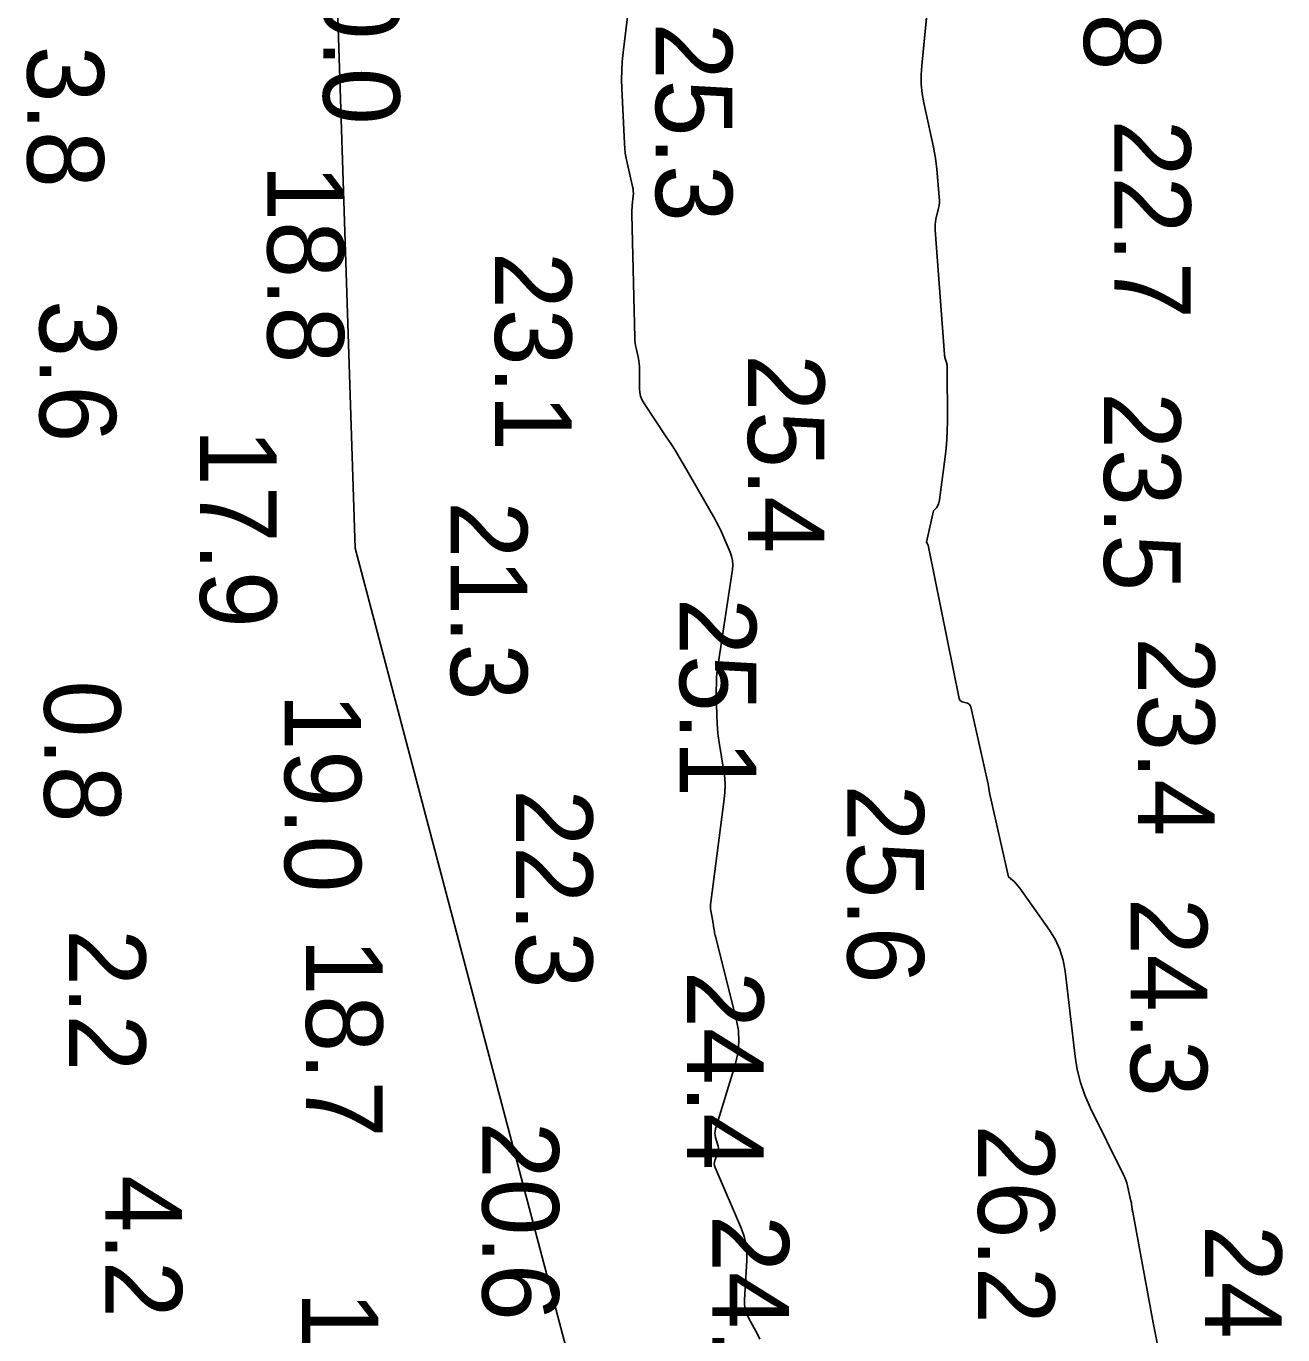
# Model space of a CAD drawing. Extents: x 1178573 to 1187098, y 693282 to 751751.
# Drawn here: x 1182243.9 to 1182449, y 744362.9 to 744576.7 of the extents above; entities that cross this region are included whole.
import ezdxf

# ---------------------------------------------------------------- set-up
doc = ezdxf.new("R2010")
doc.units = 0
for name, color, linetype in [('G-ANNO-PATT', 7, 'Continuous'), ('V-HYDS-MAJR', 7, 'Continuous'), ('V-HYDS-SOUN', 7, 'Continuous')]:
    doc.layers.add(name, color=color, linetype=linetype)

msp = doc.modelspace()

# ---------------------------------------------------------------- linework, layer by layer
at = {"layer": 'G-ANNO-PATT'}
for p, q in [((1182287, 744815.43), (1182297.57, 744491.38)), ((1182391.31, 744582.45), (1182390.08, 744570.27)), ((1182341.34, 744572.37), (1182342.05, 744578.22)), ((1182341.11, 744569.45), (1182341.19, 744570.91)), ((1182341.19, 744570.91), (1182341.34, 744572.37)), ((1182341.08, 744567.98), (1182341.11, 744569.45)), ((1182390.08, 744570.27), (1182389.98, 744568.74)), ((1182341.12, 744566.51), (1182341.08, 744567.98)), ((1182389.98, 744568.74), (1182390.01, 744567.21)), ((1182390.01, 744567.21), (1182390.15, 744565.7)), ((1182341.53, 744557.51), (1182341.12, 744566.51)), ((1182390.15, 744565.7), (1182390.42, 744564.18)), ((1182390.42, 744564.18), (1182391.99, 744556.91)), ((1182341.59, 744556.72), (1182341.53, 744557.51)), ((1182341.68, 744555.93), (1182341.59, 744556.72)), ((1182391.99, 744556.91), (1182392.17, 744556.02)), ((1182392.17, 744556.02), (1182392.32, 744555.12)), ((1182341.8, 744555.15), (1182341.68, 744555.93)), ((1182341.97, 744554.37), (1182341.8, 744555.15)), ((1182342.88, 744550.48), (1182341.97, 744554.37)), ((1182392.32, 744555.12), (1182392.45, 744554.22)), ((1182392.45, 744554.22), (1182392.54, 744553.31)), ((1182392.54, 744553.31), (1182392.95, 744548.78)), ((1182342.95, 744550.11), (1182342.88, 744550.48)), ((1182342.99, 744549.73), (1182342.95, 744550.11)), ((1182343, 744549.35), (1182342.99, 744549.73)), ((1182342.78, 744547.07), (1182342.81, 744547.45)), ((1182342.81, 744547.45), (1182342.98, 744548.97)), ((1182342.98, 744548.97), (1182343, 744549.35)), ((1182392.92, 744547.41), (1182392.83, 744546.96)), ((1182392.96, 744547.86), (1182392.92, 744547.41)), ((1182392.95, 744548.78), (1182392.98, 744548.32)), ((1182392.98, 744548.32), (1182392.96, 744547.86)), ((1182342.75, 744546.31), (1182342.76, 744546.69)), ((1182342.75, 744545.92), (1182342.75, 744546.31)), ((1182343.24, 744525.79), (1182342.75, 744545.92)), ((1182342.76, 744546.69), (1182342.78, 744547.07)), ((1182392.83, 744546.96), (1182392.41, 744545.17)), ((1182392.27, 744544.26), (1182392.26, 744543.81)), ((1182392.26, 744543.81), (1182392.27, 744543.35)), ((1182392.33, 744544.71), (1182392.27, 744544.26)), ((1182392.27, 744543.35), (1182393.8, 744523.05)), ((1182392.41, 744545.17), (1182392.33, 744544.71)), ((1182343.26, 744525.36), (1182343.24, 744525.79)), ((1182343.3, 744524.93), (1182343.26, 744525.36)), ((1182343.37, 744524.5), (1182343.3, 744524.93)), ((1182343.45, 744524.08), (1182343.37, 744524.5)), ((1182343.82, 744522.39), (1182343.45, 744524.08)), ((1182343.91, 744521.97), (1182343.82, 744522.39)), ((1182343.96, 744521.54), (1182343.91, 744521.97)), ((1182393.8, 744523.05), (1182393.81, 744522.88)), ((1182393.81, 744522.88), (1182393.84, 744522.71)), ((1182393.84, 744522.71), (1182393.88, 744522.55)), ((1182393.88, 744522.55), (1182393.93, 744522.39)), ((1182393.93, 744522.39), (1182394.13, 744521.74)), ((1182394.13, 744521.74), (1182394.18, 744521.58)), ((1182344, 744521.11), (1182343.96, 744521.54)), ((1182344.01, 744520.68), (1182344, 744521.11)), ((1182344, 744517.5), (1182344.01, 744520.68)), ((1182394.18, 744521.58), (1182394.21, 744521.41)), ((1182394.21, 744521.41), (1182394.23, 744521.24)), ((1182394.23, 744521.24), (1182394.24, 744521.07)), ((1182394.24, 744521.07), (1182394.27, 744512.04)), ((1182344.04, 744516.84), (1182344, 744517.5)), ((1182344.18, 744516.21), (1182344.04, 744516.84)), ((1182344.42, 744515.6), (1182344.18, 744516.21)), ((1182344.74, 744515.03), (1182344.42, 744515.6)), ((1182348.38, 744509.61), (1182344.74, 744515.03)), ((1182394.27, 744512.04), (1182394.25, 744510.61)), ((1182349.1, 744508.52), (1182348.38, 744509.61)), ((1182394.18, 744509.17), (1182394.07, 744507.74)), ((1182394.25, 744510.61), (1182394.18, 744509.17)), ((1182349.81, 744507.41), (1182349.1, 744508.52)), ((1182350.49, 744506.29), (1182349.81, 744507.41)), ((1182394.07, 744507.74), (1182393.91, 744506.31)), ((1182351.15, 744505.16), (1182350.49, 744506.29)), ((1182356.29, 744496.17), (1182351.15, 744505.16)), ((1182393.91, 744506.31), (1182393, 744499.28)), ((1182392.82, 744498.57), (1182392.5, 744497.97)), ((1182393, 744499.28), (1182392.82, 744498.57)), ((1182356.65, 744495.52), (1182356.29, 744496.17)), ((1182392.01, 744497.48), (1182390.85, 744492.38)), ((1182392.5, 744497.97), (1182392.01, 744497.48)), ((1182356.99, 744494.85), (1182356.65, 744495.52)), ((1182357.32, 744494.18), (1182356.99, 744494.85)), ((1182357.62, 744493.5), (1182357.32, 744494.18)), ((1182358.8, 744490.76), (1182357.62, 744493.5)), ((1182390.85, 744492.38), (1182391.11, 744491.89)), ((1182391.11, 744491.89), (1182391.27, 744491.33)), ((1182297.57, 744491.38), (1182422.41, 744018.14)), ((1182359.04, 744490.07), (1182358.8, 744490.76)), ((1182359.19, 744489.37), (1182359.04, 744490.07)), ((1182391.27, 744491.33), (1182396.18, 744466.86)), ((1182356.83, 744472.47), (1182359.17, 744487.92)), ((1182359.17, 744487.92), (1182359.23, 744488.65)), ((1182359.23, 744488.65), (1182359.19, 744489.37)), ((1182356.59, 744470.35), (1182356.69, 744471.41)), ((1182356.69, 744471.41), (1182356.83, 744472.47)), ((1182356.54, 744468.21), (1182356.55, 744469.28)), ((1182356.55, 744469.28), (1182356.59, 744470.35)), ((1182356.62, 744463.93), (1182356.54, 744468.21)), ((1182396.18, 744466.86), (1182396.24, 744466.66)), ((1182396.24, 744466.66), (1182396.35, 744466.5)), ((1182396.35, 744466.5), (1182396.5, 744466.38)), ((1182396.5, 744466.38), (1182396.7, 744466.3)), ((1182396.7, 744466.3), (1182397.56, 744466.06)), ((1182397.56, 744466.06), (1182397.76, 744465.98)), ((1182397.76, 744465.98), (1182397.91, 744465.86)), ((1182397.91, 744465.86), (1182398.02, 744465.7)), ((1182398.02, 744465.7), (1182398.09, 744465.5)), ((1182398.09, 744465.5), (1182400.95, 744452.84)), ((1182356.66, 744462.86), (1182356.62, 744463.93)), ((1182356.74, 744461.8), (1182356.66, 744462.86)), ((1182356.85, 744460.73), (1182356.74, 744461.8)), ((1182357, 744459.67), (1182356.85, 744460.73)), ((1182357.78, 744454.95), (1182357, 744459.67)), ((1182357.92, 744453.81), (1182357.78, 744454.95)), ((1182357.98, 744452.67), (1182357.92, 744453.81)), ((1182357.85, 744450.38), (1182357.96, 744451.52)), ((1182357.96, 744451.52), (1182357.98, 744452.67)), ((1182400.95, 744452.84), (1182401.13, 744451.4)), ((1182401.13, 744451.4), (1182404.24, 744437.68)), ((1182355.63, 744433.55), (1182357.85, 744450.38)), ((1182404.24, 744437.68), (1182405.22, 744436.88)), ((1182405.22, 744436.88), (1182406.08, 744435.87)), ((1182406.08, 744435.87), (1182410.94, 744428.99)), ((1182355.59, 744432.84), (1182355.6, 744433.2)), ((1182355.61, 744432.49), (1182355.59, 744432.84)), ((1182355.6, 744433.2), (1182355.63, 744433.55)), ((1182355.66, 744432.14), (1182355.61, 744432.49)), ((1182355.96, 744430.43), (1182355.66, 744432.14)), ((1182355.99, 744430.22), (1182355.96, 744430.43)), ((1182356.03, 744430.01), (1182355.99, 744430.22)), ((1182356.06, 744429.81), (1182356.03, 744430.01)), ((1182356.1, 744429.6), (1182356.06, 744429.81)), ((1182356.23, 744428.76), (1182356.1, 744429.6)), ((1182356.27, 744428.55), (1182356.23, 744428.76)), ((1182356.31, 744428.34), (1182356.27, 744428.55)), ((1182356.36, 744428.13), (1182356.31, 744428.34)), ((1182356.4, 744427.93), (1182356.36, 744428.13)), ((1182359.8, 744414.49), (1182356.4, 744427.93)), ((1182410.94, 744428.99), (1182411.91, 744427.43)), ((1182411.91, 744427.43), (1182412.66, 744425.8)), ((1182412.66, 744425.8), (1182413.2, 744424.07)), ((1182413.2, 744424.07), (1182413.52, 744422.27)), ((1182413.52, 744422.27), (1182415.14, 744408.37)), ((1182360.14, 744412.6), (1182359.8, 744414.49)), ((1182360.05, 744408.85), (1182360.23, 744410.73)), ((1182360.23, 744410.73), (1182360.14, 744412.6)), ((1182359.61, 744406.99), (1182360.05, 744408.85)), ((1182356.41, 744396.5), (1182359.61, 744406.99)), ((1182415.14, 744408.37), (1182415.48, 744406.2)), ((1182415.48, 744406.2), (1182416.01, 744404.09)), ((1182416.01, 744404.09), (1182416.72, 744402.03)), ((1182416.72, 744402.03), (1182417.6, 744400.03)), ((1182417.6, 744400.03), (1182423.04, 744389.01)), ((1182356.31, 744395.82), (1182356.34, 744396.16)), ((1182356.33, 744395.47), (1182356.31, 744395.82)), ((1182356.34, 744396.16), (1182356.41, 744396.5)), ((1182356.4, 744395.13), (1182356.33, 744395.47)), ((1182356.82, 744393.67), (1182356.4, 744395.13)), ((1182356.88, 744393.37), (1182356.82, 744393.67)), ((1182356.23, 744391.08), (1182356.32, 744391.37)), ((1182356.32, 744391.37), (1182356.76, 744392.51)), ((1182356.76, 744392.51), (1182356.85, 744392.79)), ((1182356.85, 744392.79), (1182356.89, 744393.08)), ((1182356.89, 744393.08), (1182356.88, 744393.37)), ((1182356.21, 744390.8), (1182356.23, 744391.08)), ((1182356.24, 744390.52), (1182356.21, 744390.8)), ((1182356.33, 744390.23), (1182356.24, 744390.52)), ((1182360.65, 744380.16), (1182356.33, 744390.23)), ((1182423.04, 744389.01), (1182423.24, 744388.58)), ((1182423.24, 744388.58), (1182423.41, 744388.14)), ((1182423.41, 744388.14), (1182423.56, 744387.68)), ((1182423.56, 744387.68), (1182423.68, 744387.22)), ((1182423.68, 744387.22), (1182424.25, 744384.73)), ((1182424.25, 744384.73), (1182424.29, 744384.58)), ((1182424.29, 744384.58), (1182424.32, 744384.43)), ((1182424.32, 744384.43), (1182424.34, 744384.27)), ((1182424.34, 744384.27), (1182424.36, 744384.12)), ((1182424.36, 744384.12), (1182424.44, 744383.51)), ((1182424.44, 744383.51), (1182424.46, 744383.36)), ((1182424.46, 744383.36), (1182424.48, 744383.2)), ((1182424.48, 744383.2), (1182424.51, 744383.05)), ((1182424.51, 744383.05), (1182424.53, 744382.9)), ((1182424.53, 744382.9), (1182427.85, 744364.84)), ((1182361.1, 744378.91), (1182360.65, 744380.16)), ((1182361.4, 744377.64), (1182361.1, 744378.91)), ((1182361.54, 744376.35), (1182361.4, 744377.64)), ((1182361.54, 744375.03), (1182361.54, 744376.35)), ((1182361.15, 744368.59), (1182361.54, 744375.03)), ((1182361.16, 744367.82), (1182361.15, 744368.59)), ((1182361.27, 744367.07), (1182361.16, 744367.82)), ((1182361.49, 744366.34), (1182361.27, 744367.07)), ((1182361.82, 744365.64), (1182361.49, 744366.34)), ((1182363.34, 744362.88), (1182361.82, 744365.64)), ((1182427.85, 744364.84), (1182428.23, 744362.9)), ((1182363.67, 744362.18), (1182363.34, 744362.88)), ((1182428.23, 744362.9), (1182428.64, 744360.96))]:
    msp.add_line(p, q, dxfattribs=at)
at = {"layer": 'V-HYDS-MAJR'}
for points in [[(1182391.31, 744582.45), (1182390.08, 744570.27), (1182389.98, 744568.74), (1182390.01, 744567.21), (1182390.15, 744565.7), (1182390.42, 744564.18), (1182391.99, 744556.91), (1182392.17, 744556.02), (1182392.32, 744555.12), (1182392.45, 744554.22), (1182392.54, 744553.31), (1182392.95, 744548.78), (1182392.98, 744548.32), (1182392.96, 744547.86), (1182392.92, 744547.41), (1182392.83, 744546.96), (1182392.41, 744545.17), (1182392.33, 744544.71), (1182392.27, 744544.26), (1182392.26, 744543.81), (1182392.27, 744543.35), (1182393.8, 744523.05), (1182393.81, 744522.88), (1182393.84, 744522.71), (1182393.88, 744522.55), (1182393.93, 744522.39), (1182394.13, 744521.74), (1182394.18, 744521.58), (1182394.21, 744521.41), (1182394.23, 744521.24), (1182394.24, 744521.07), (1182394.27, 744512.04), (1182394.25, 744510.61), (1182394.18, 744509.17), (1182394.07, 744507.74), (1182393.91, 744506.31), (1182393, 744499.28), (1182392.82, 744498.57), (1182392.5, 744497.97), (1182392.01, 744497.48), (1182390.85, 744492.38), (1182391.11, 744491.89), (1182391.27, 744491.33), (1182396.18, 744466.86), (1182396.24, 744466.66), (1182396.35, 744466.5), (1182396.5, 744466.38), (1182396.7, 744466.3), (1182397.56, 744466.06), (1182397.76, 744465.98), (1182397.91, 744465.86), (1182398.02, 744465.7), (1182398.09, 744465.5), (1182400.95, 744452.84), (1182401.13, 744451.4), (1182404.24, 744437.68), (1182405.22, 744436.88), (1182406.08, 744435.87), (1182410.94, 744428.99), (1182411.91, 744427.43), (1182412.66, 744425.8), (1182413.2, 744424.07), (1182413.52, 744422.27), (1182415.14, 744408.37), (1182415.48, 744406.2), (1182416.01, 744404.09), (1182416.72, 744402.03), (1182417.6, 744400.03), (1182423.04, 744389.01), (1182423.24, 744388.58), (1182423.41, 744388.14), (1182423.56, 744387.68), (1182423.68, 744387.22), (1182424.25, 744384.73), (1182424.29, 744384.58), (1182424.32, 744384.43), (1182424.34, 744384.27), (1182424.36, 744384.12), (1182424.44, 744383.51), (1182424.46, 744383.36), (1182424.48, 744383.2), (1182424.51, 744383.05), (1182424.53, 744382.9), (1182427.85, 744364.84), (1182428.23, 744362.9), (1182428.64, 744360.96)], [(1182363.67, 744362.18), (1182363.34, 744362.88), (1182361.82, 744365.64), (1182361.49, 744366.34), (1182361.27, 744367.07), (1182361.16, 744367.82), (1182361.15, 744368.59), (1182361.54, 744375.03), (1182361.54, 744376.35), (1182361.4, 744377.64), (1182361.1, 744378.91), (1182360.65, 744380.16), (1182356.33, 744390.23), (1182356.24, 744390.52), (1182356.21, 744390.8), (1182356.23, 744391.08), (1182356.32, 744391.37), (1182356.76, 744392.51), (1182356.85, 744392.79), (1182356.89, 744393.08), (1182356.88, 744393.37), (1182356.82, 744393.67), (1182356.4, 744395.13), (1182356.33, 744395.47), (1182356.31, 744395.82), (1182356.34, 744396.16), (1182356.41, 744396.5), (1182359.61, 744406.99), (1182360.05, 744408.85), (1182360.23, 744410.73), (1182360.14, 744412.6), (1182359.8, 744414.49), (1182356.4, 744427.93), (1182356.36, 744428.13), (1182356.31, 744428.34), (1182356.27, 744428.55), (1182356.23, 744428.76), (1182356.1, 744429.6), (1182356.06, 744429.81), (1182356.03, 744430.01), (1182355.99, 744430.22), (1182355.96, 744430.43), (1182355.66, 744432.14), (1182355.61, 744432.49), (1182355.59, 744432.84), (1182355.6, 744433.2), (1182355.63, 744433.55), (1182357.85, 744450.38), (1182357.96, 744451.52), (1182357.98, 744452.67), (1182357.92, 744453.81), (1182357.78, 744454.95), (1182357, 744459.67), (1182356.85, 744460.73), (1182356.74, 744461.8), (1182356.66, 744462.86), (1182356.62, 744463.93), (1182356.54, 744468.21), (1182356.55, 744469.28), (1182356.59, 744470.35), (1182356.69, 744471.41), (1182356.83, 744472.47), (1182359.17, 744487.92), (1182359.23, 744488.65), (1182359.19, 744489.37), (1182359.04, 744490.07), (1182358.8, 744490.76), (1182357.62, 744493.5), (1182357.32, 744494.18), (1182356.99, 744494.85), (1182356.65, 744495.52), (1182356.29, 744496.17), (1182351.15, 744505.16), (1182350.49, 744506.29), (1182349.81, 744507.41), (1182349.1, 744508.52), (1182348.38, 744509.61), (1182344.74, 744515.03), (1182344.42, 744515.6), (1182344.18, 744516.21), (1182344.04, 744516.84), (1182344, 744517.5), (1182344.01, 744520.68), (1182344, 744521.11), (1182343.96, 744521.54), (1182343.91, 744521.97), (1182343.82, 744522.39), (1182343.45, 744524.08), (1182343.37, 744524.5), (1182343.3, 744524.93), (1182343.26, 744525.36), (1182343.24, 744525.79), (1182342.75, 744545.92), (1182342.75, 744546.31), (1182342.76, 744546.69), (1182342.78, 744547.07), (1182342.81, 744547.45), (1182342.98, 744548.97), (1182343, 744549.35), (1182342.99, 744549.73), (1182342.95, 744550.11), (1182342.88, 744550.48), (1182341.97, 744554.37), (1182341.8, 744555.15), (1182341.68, 744555.93), (1182341.59, 744556.72), (1182341.53, 744557.51), (1182341.12, 744566.51), (1182341.08, 744567.98), (1182341.11, 744569.45), (1182341.19, 744570.91), (1182341.34, 744572.37), (1182342.05, 744578.22)]]:
    msp.add_lwpolyline(points, dxfattribs=at)

# ---------------------------------------------------------------- texts
at = {"layer": 'V-HYDS-SOUN'}
for s, p in [('23.8 ', (1182416.57, 744602)), ('20.0 ', (1182292.35, 744593.12)), ('25.3 ', (1182346.65, 744577.26)), ('3.8', (1182244.03, 744573.51)), ('22.7 ', (1182421.51, 744561.42)), ('18.8 ', (1182283.24, 744554.13)), ('23.1 ', (1182320.41, 744539.82)), ('3.6', (1182246.03, 744531.93)), ('25.4 ', (1182361.7, 744523.11)), ('23.5 ', (1182419.85, 744516.91)), ('17.9 ', (1182272.25, 744510.92)), ('21.3 ', (1182313.18, 744499.05)), ('25.1 ', (1182350.56, 744483.26)), ('23.4 ', (1182425.42, 744476.85)), ('0.8', (1182246.79, 744469.8)), ('19.0 ', (1182286.05, 744467.69)), ('22.3 ', (1182323.84, 744452)), ('25.6 ', (1182377.95, 744452.79)), ('24.3 ', (1182424.2, 744434.28)), ('2.2', (1182250.86, 744429.17)), ('18.7 ', (1182289.56, 744427.66)), ('24.4 ', (1182351.76, 744422.32)), ('20.6 ', (1182318.33, 744397.7)), ('26.2 ', (1182399.29, 744397.21)), ('4.2', (1182256.79, 744388.91)), ('24.6 ', (1182355.9, 744382.45)), ('24.1 ', (1182436.36, 744380.83)), ('18.0 ', (1182288.87, 744370.02))]:
    msp.add_text(s, height=12.5, rotation=270, dxfattribs=at).set_placement(p)

doc.saveas('drawing.dxf')
